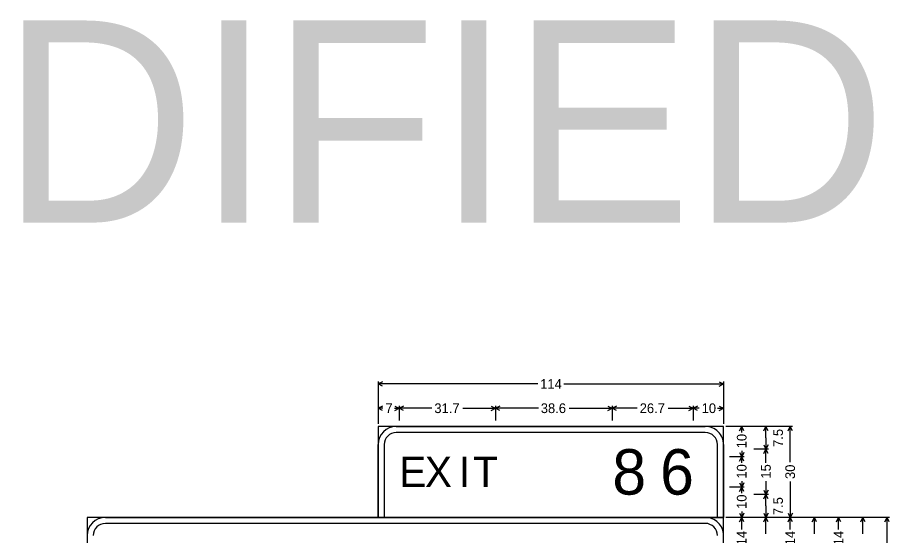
# Model space of a CAD drawing. Extents: x 667331 to 731245, y 738830 to 753817.
# Drawn here: x 724229.5 to 724661.3, y 750068.9 to 750325.2 of the extents above; entities that cross this region are included whole.
import ezdxf

# ---------------------------------------------------------------- set-up
doc = ezdxf.new("R2010")
doc.units = 0
doc.layers.add('R_SIGN', color=7, linetype='Continuous')

msp = doc.modelspace()

# ---------------------------------------------------------------- linework, layer by layer
at = {"layer": 'R_SIGN'}
for p, q in [((724408.06, 750145.05), (724408.06, 750124.05)), ((724410.21, 750144.93), (724408.06, 750143.85)), ((724487.12, 750143.85), (724408.06, 750143.85)), ((724410.21, 750142.78), (724408.06, 750143.85)), ((724500, 750143.85), (724579.06, 750143.85)), ((724576.92, 750144.93), (724579.06, 750143.85)), ((724576.92, 750142.78), (724579.06, 750143.85)), ((724579.06, 750145.05), (724579.06, 750124.05)), ((724408.06, 750133.05), (724408.06, 750125.85)), ((724410.21, 750132.93), (724408.06, 750131.85)), ((724410.49, 750131.85), (724408.06, 750131.85)), ((724410.21, 750130.78), (724408.06, 750131.85)), ((724416.14, 750131.85), (724418.56, 750131.85)), ((724416.42, 750132.93), (724418.56, 750131.85)), ((724416.42, 750130.78), (724418.56, 750131.85)), ((724418.56, 750133.05), (724418.56, 750125.85)), ((724420.71, 750132.93), (724418.56, 750131.85)), ((724434.71, 750131.85), (724418.56, 750131.85)), ((724420.71, 750130.78), (724418.56, 750131.85)), ((724449.97, 750131.85), (724466.11, 750131.85)), ((724463.97, 750132.93), (724466.11, 750131.85)), ((724463.97, 750130.78), (724466.11, 750131.85)), ((724466.11, 750133.05), (724466.11, 750125.85)), ((724468.26, 750132.93), (724466.11, 750131.85)), ((724487.4, 750131.85), (724466.11, 750131.85)), ((724468.26, 750130.78), (724466.11, 750131.85)), ((724502.74, 750131.85), (724524.02, 750131.85)), ((724521.87, 750132.93), (724524.02, 750131.85)), ((724521.87, 750130.78), (724524.02, 750131.85)), ((724524.02, 750133.05), (724524.02, 750125.85)), ((724526.17, 750132.93), (724524.02, 750131.85)), ((724536.36, 750131.85), (724524.02, 750131.85)), ((724526.17, 750130.78), (724524.02, 750131.85)), ((724551.73, 750131.85), (724564.06, 750131.85)), ((724561.92, 750132.93), (724564.06, 750131.85)), ((724561.92, 750130.78), (724564.06, 750131.85)), ((724564.06, 750133.05), (724564.06, 750125.85)), ((724564.06, 750133.05), (724564.06, 750125.85)), ((724566.21, 750132.93), (724564.06, 750131.85)), ((724567.03, 750131.85), (724564.06, 750131.85)), ((724566.21, 750130.78), (724564.06, 750131.85)), ((724576.09, 750131.85), (724579.06, 750131.85)), ((724576.92, 750132.93), (724579.06, 750131.85)), ((724576.92, 750130.78), (724579.06, 750131.85)), ((724579.06, 750133.05), (724579.06, 750125.85)), ((724613.26, 750122.85), (724580.26, 750122.85)), ((724589.26, 750122.85), (724582.06, 750122.85)), ((724586.99, 750120.71), (724588.06, 750122.85)), ((724588.06, 750119.88), (724588.06, 750122.85)), ((724589.14, 750120.71), (724588.06, 750122.85)), ((724601.26, 750122.85), (724594.06, 750122.85)), ((724598.99, 750120.71), (724600.06, 750122.85)), ((724600.06, 750117.23), (724600.06, 750122.85)), ((724601.14, 750120.71), (724600.06, 750122.85)), ((724610.99, 750120.71), (724612.06, 750122.85)), ((724612.06, 750105.1), (724612.06, 750122.85)), ((724613.14, 750120.71), (724612.06, 750122.85)), ((724600.06, 750117.23), (724600.06, 750111.6)), ((724598.99, 750113.75), (724600.06, 750111.6)), ((724601.14, 750113.75), (724600.06, 750111.6)), ((724586.99, 750110), (724588.06, 750107.85)), ((724588.06, 750110.82), (724588.06, 750107.85)), ((724589.14, 750110), (724588.06, 750107.85)), ((724601.26, 750111.6), (724594.06, 750111.6)), ((724598.99, 750109.46), (724600.06, 750111.6)), ((724600.06, 750104.89), (724600.06, 750111.6)), ((724601.14, 750109.46), (724600.06, 750111.6)), ((724589.26, 750107.85), (724582.06, 750107.85)), ((724586.99, 750105.71), (724588.06, 750107.85)), ((724588.06, 750104.88), (724588.06, 750107.85)), ((724589.14, 750105.71), (724588.06, 750107.85)), ((724588.06, 750095.82), (724588.06, 750092.85)), ((724600.06, 750095.81), (724600.06, 750089.1)), ((724612.06, 750095.61), (724612.06, 750077.85)), ((724589.26, 750092.85), (724582.06, 750092.85)), ((724589.26, 750092.85), (724582.06, 750092.85)), ((724586.99, 750095), (724588.06, 750092.85)), ((724586.99, 750090.71), (724588.06, 750092.85)), ((724589.14, 750095), (724588.06, 750092.85)), ((724588.06, 750089.88), (724588.06, 750092.85)), ((724589.14, 750090.71), (724588.06, 750092.85)), ((724598.99, 750091.25), (724600.06, 750089.1)), ((724601.14, 750091.25), (724600.06, 750089.1)), ((724601.26, 750089.1), (724594.06, 750089.1)), ((724601.26, 750089.1), (724594.06, 750089.1)), ((724598.99, 750086.96), (724600.06, 750089.1)), ((724600.06, 750083.48), (724600.06, 750089.1)), ((724601.14, 750086.96), (724600.06, 750089.1)), ((724600.06, 750083.48), (724600.06, 750077.85)), ((724586.99, 750080), (724588.06, 750077.85)), ((724588.06, 750080.82), (724588.06, 750077.85)), ((724589.14, 750080), (724588.06, 750077.85)), ((724598.99, 750080), (724600.06, 750077.85)), ((724601.14, 750080), (724600.06, 750077.85)), ((724610.99, 750080), (724612.06, 750077.85)), ((724613.14, 750080), (724612.06, 750077.85)), ((724661.26, 750077.85), (724580.26, 750077.85)), ((724613.26, 750077.85), (724580.26, 750077.85)), ((724589.26, 750077.85), (724582.06, 750077.85)), ((724589.26, 750077.85), (724582.06, 750077.85)), ((724586.99, 750075.71), (724588.06, 750077.85)), ((724588.06, 750071.87), (724588.06, 750077.85)), ((724589.14, 750075.71), (724588.06, 750077.85)), ((724601.26, 750077.85), (724594.06, 750077.85)), ((724601.26, 750077.85), (724594.06, 750077.85)), ((724598.99, 750075.71), (724600.06, 750077.85)), ((724600.06, 750069.63), (724600.06, 750077.85)), ((724601.14, 750075.71), (724600.06, 750077.85)), ((724613.26, 750077.85), (724606.06, 750077.85)), ((724610.99, 750075.71), (724612.06, 750077.85)), ((724612.06, 750071.87), (724612.06, 750077.85)), ((724613.14, 750075.71), (724612.06, 750077.85)), ((724625.26, 750077.85), (724618.06, 750077.85)), ((724622.99, 750075.71), (724624.06, 750077.85)), ((724624.06, 750069.63), (724624.06, 750077.85)), ((724625.14, 750075.71), (724624.06, 750077.85)), ((724637.26, 750077.85), (724630.06, 750077.85)), ((724634.99, 750075.71), (724636.06, 750077.85)), ((724636.06, 750071.87), (724636.06, 750077.85)), ((724637.14, 750075.71), (724636.06, 750077.85)), ((724649.26, 750077.85), (724642.06, 750077.85)), ((724646.99, 750075.71), (724648.06, 750077.85)), ((724648.06, 750069.63), (724648.06, 750077.85)), ((724649.14, 750075.71), (724648.06, 750077.85)), ((724658.99, 750075.71), (724660.06, 750077.85)), ((724660.06, 749953.79), (724660.06, 750077.85)), ((724661.14, 750075.71), (724660.06, 750077.85))]:
    msp.add_line(p, q, dxfattribs=at)
for points in [[(724408.06, 750077.85), (724579.06, 750077.85), (724579.06, 750122.85), (724408.06, 750122.85), (724408.06, 750077.85), (724408.06, 750077.85)], [(724417.06, 750122.85), (724570.06, 750122.85)], [(724570.06, 750119.85), (724417.06, 750119.85)], [(724408.06, 750077.85), (724408.06, 750113.85)], [(724411.06, 750113.85), (724411.06, 750077.85)], [(724576.06, 750077.85), (724576.06, 750113.85)], [(724579.06, 750113.85), (724579.06, 750077.85)], [(724264.06, 749816.85), (724579.06, 749816.85), (724579.06, 750077.85), (724264.06, 750077.85), (724264.06, 749816.85), (724264.06, 749816.85)], [(724273.06, 750077.85), (724570.06, 750077.85)], [(724570.06, 750074.85), (724273.06, 750074.85)]]:
    msp.add_lwpolyline(points, dxfattribs=at)
for centre, radius, start, end in [((724417.06, 750113.85), 9, 90.0002, 179.9998), ((724570.06, 750113.85), 9, 0, 90.0002), ((724417.06, 750113.85), 6, 90.0002, 179.9998), ((724570.06, 750113.85), 6, 0, 90.0002), ((724273.06, 750068.85), 9, 90.0002, 179.9998), ((724273.06, 750068.85), 6, 90.0002, 179.9998), ((724570.06, 750068.85), 9, 0, 90.0002), ((724570.06, 750068.85), 6, 0, 90.0002)]:
    msp.add_arc(centre, radius, start, end, dxfattribs=at)

# ---------------------------------------------------------------- texts
for s, height, p in [('MODIFIED', 100, (724006.09, 750223.71)), ('114', 4.8, (724488.32, 750141.45)), ('7', 4.8, (724411.69, 750129.45)), ('31.7', 4.8, (724435.91, 750129.45)), ('38.6', 4.8, (724488.6, 750129.45)), ('26.7', 4.8, (724537.56, 750129.45)), ('10', 4.8, (724568.23, 750129.45)), ('8', 22.5, (724524.02, 750089.1)), ('6', 22.5, (724547.67, 750089.1)), ('E', 15, (724418.56, 750092.85)), ('X', 15, (724431.24, 750092.85)), ('I', 15, (724448.01, 750092.85)), ('T', 15, (724455.18, 750092.85))]:
    msp.add_text(s, height=height, dxfattribs=at).set_placement(p)
for s, p in [('7.5', (724608.46, 750112.7)), ('10', (724590.46, 750112.02)), ('10', (724590.46, 750097.02)), ('15', (724602.46, 750097.01)), ('30', (724614.46, 750096.81)), ('10', (724590.46, 750082.02)), ('7.5', (724608.46, 750078.95)), ('14', (724590.46, 750064.03)), ('14', (724614.46, 750064.03)), ('14', (724638.46, 750064.03))]:
    msp.add_text(s, height=4.8, rotation=90.0002, dxfattribs=at).set_placement(p)

doc.saveas('drawing.dxf')
